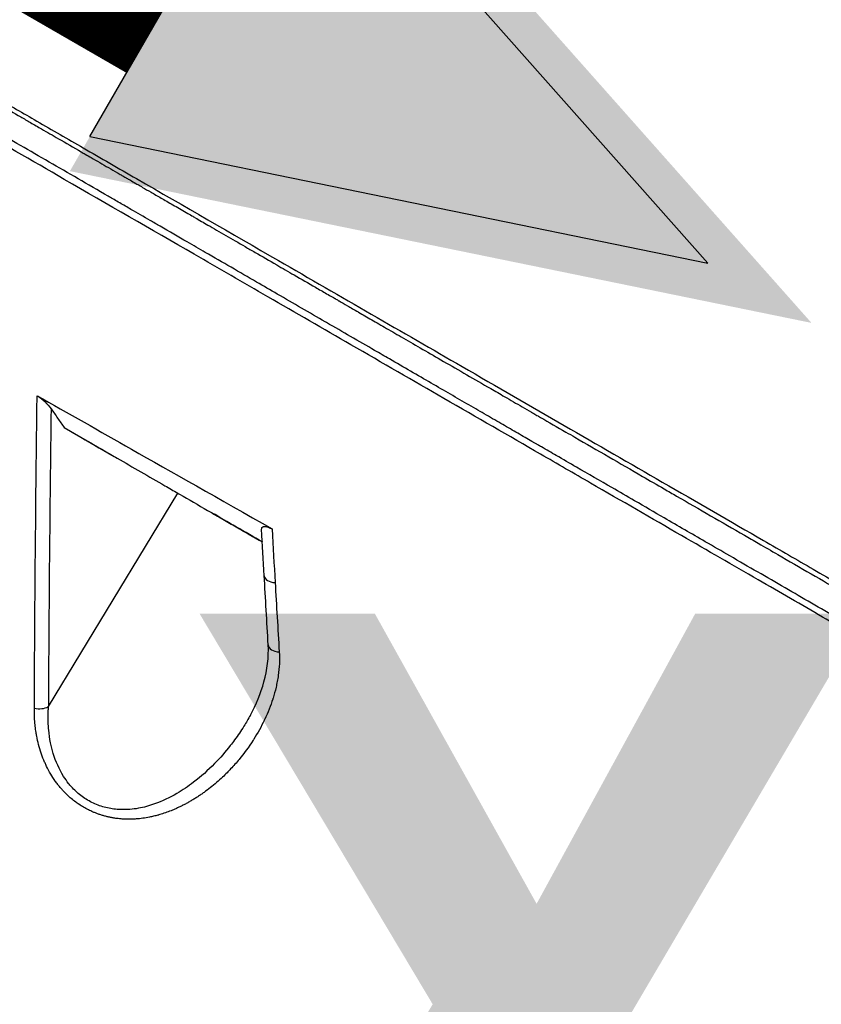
# Model space of a CAD drawing. Header units: millimetres. Extents: x 0 to 4378, y 0 to 2397.
# Tile 634 of 656: x 2643 to 2673, y 1869 to 1906. Entities that reach past the tile are written whole.
import ezdxf

# ---------------------------------------------------------------- set-up
doc = ezdxf.new("R2010")
doc.units = ezdxf.units.MM
doc.header["$LTSCALE"] = 0.2
doc.layers.add('01_Object Line', color=4, linetype='Continuous')
doc.layers.add('14_Mark', color=7, linetype='Continuous', true_color=0xe03c31)
doc.styles.add('Rainbow-5.0 Style', font='malgunsl.ttf')

# ---------------------------------------------------------------- blocks, each defined once
blk = doc.blocks.new('Blk$A18R2-0W24D')
for p, q in [((-93.401, 1031.705), (-91.502, 1030.609)), ((-94.005, 1021.067), (-89.073, 1029.203))]:
    blk.add_line(p, q)
for centre, major_axis, ratio, start_param, end_param in [((-86.528, 1027.737), (-2.208, 1.275), 0.000011, 0.968253, 1.882716), ((-86.528, 1027.737), (2.208, -1.275), 0.000011, 1.25924, 2.162548), ((564.612, 1445.782), (-444.386, -818.33), 0.582059, 5.527159, 5.529889), ((-85.281, 1026.091), (-0.499, -0.028), 0.593347, 0.021486, 1.372522), ((551.032, 1436.905), (-435.137, -801.078), 0.58213, 5.529952, 5.533564), ((-85.128, 1023.449), (-0.499, -0.03), 0.595351, 0, 0.000029), ((-85.128, 1023.449), (-0.499, -0.03), 0.595351, 0.000029, 1.379263), ((-94.352, 1021.283), (-0.5, 0.002), 0.595219, 1.191339, 2.340317)]:
    blk.add_ellipse(centre, major_axis=major_axis, ratio=ratio, start_param=start_param, end_param=end_param)
for points, knots in [([(-106.31, 1050.053), (-106.126, 1049.947), (-105.939, 1049.839), (-105.748, 1049.729), (-105.547, 1049.613), (-105.341, 1049.494), (-105.131, 1049.373), (-104.941, 1049.263), (-104.746, 1049.15), (-104.548, 1049.036), (-104.542, 1049.033), (-104.537, 1049.029), (-104.531, 1049.026), (-104.33, 1048.91), (-104.126, 1048.792), (-103.917, 1048.671), (-103.713, 1048.554), (-103.506, 1048.434), (-103.294, 1048.312), (-103.237, 1048.278), (-103.179, 1048.245), (-103.121, 1048.212), (-103.088, 1048.192), (-103.054, 1048.173), (-103.02, 1048.153), (-102.913, 1048.091), (-102.806, 1048.029), (-102.697, 1047.967), (-102.497, 1047.851), (-102.294, 1047.734), (-102.088, 1047.615), (-101.771, 1047.431), (-101.446, 1047.244), (-101.113, 1047.052), (-101, 1046.986), (-100.886, 1046.92), (-100.771, 1046.854), (-100.572, 1046.739), (-100.37, 1046.622), (-100.166, 1046.504), (-100.143, 1046.491), (-100.119, 1046.477), (-100.095, 1046.463), (-99.922, 1046.363), (-99.747, 1046.262), (-99.57, 1046.16), (-99.485, 1046.111), (-99.4, 1046.061), (-99.315, 1046.012), (-99.311, 1046.01), (-99.308, 1046.008), (-99.304, 1046.006), (-99.277, 1045.99), (-99.247, 1045.973), (-99.217, 1045.955), (-99.186, 1045.938), (-99.155, 1045.92), (-99.127, 1045.903), (-99.091, 1045.882), (-99.059, 1045.864), (-99.038, 1045.852), (-98.982, 1045.819), (-98.931, 1045.79), (-98.875, 1045.758), (-98.845, 1045.741), (-98.815, 1045.723), (-98.784, 1045.705), (-98.707, 1045.661), (-98.628, 1045.615), (-98.547, 1045.568), (-98.374, 1045.468), (-98.192, 1045.363), (-98, 1045.252), (-97.807, 1045.14), (-97.605, 1045.023), (-97.393, 1044.901), (-97.181, 1044.779), (-96.96, 1044.651), (-96.729, 1044.517), (-96.501, 1044.385), (-96.263, 1044.247), (-96.015, 1044.104), (-95.951, 1044.068), (-95.887, 1044.031), (-95.823, 1043.993), (-95.577, 1043.851), (-95.323, 1043.704), (-95.059, 1043.552), (-94.936, 1043.481), (-94.812, 1043.409), (-94.685, 1043.335), (-94.547, 1043.256), (-94.407, 1043.174), (-94.264, 1043.092), (-94.055, 1042.971), (-93.842, 1042.848), (-93.623, 1042.721), (-93.341, 1042.558), (-93.05, 1042.39), (-92.751, 1042.217), (-92.701, 1042.188), (-92.65, 1042.159), (-92.599, 1042.129), (-92.525, 1042.086), (-92.45, 1042.043), (-92.374, 1041.999), (-92.158, 1041.874), (-91.938, 1041.747), (-91.713, 1041.617), (-91.601, 1041.552), (-91.488, 1041.487), (-91.374, 1041.421), (-91.328, 1041.394), (-91.282, 1041.367), (-91.235, 1041.341), (-91.224, 1041.334), (-91.213, 1041.328), (-91.202, 1041.321), (-91.182, 1041.31), (-91.158, 1041.296), (-91.133, 1041.282), (-91.107, 1041.267), (-91.081, 1041.252), (-91.062, 1041.24), (-91.044, 1041.23), (-91.031, 1041.223), (-91.028, 1041.221), (-90.987, 1041.197), (-90.938, 1041.169), (-90.879, 1041.135), (-90.82, 1041.1), (-90.752, 1041.061), (-90.674, 1041.016), (-90.622, 1040.986), (-90.565, 1040.953), (-90.504, 1040.918), (-90.474, 1040.901), (-90.444, 1040.883), (-90.412, 1040.865), (-90.315, 1040.808), (-90.208, 1040.747), (-90.092, 1040.679), (-89.974, 1040.611), (-89.846, 1040.537), (-89.709, 1040.458), (-89.57, 1040.378), (-89.421, 1040.292), (-89.262, 1040.2), (-89.101, 1040.107), (-88.93, 1040.008), (-88.749, 1039.903), (-88.679, 1039.863), (-88.608, 1039.822), (-88.536, 1039.78), (-88.494, 1039.755), (-88.452, 1039.731), (-88.409, 1039.706), (-88.254, 1039.617), (-88.093, 1039.523), (-87.925, 1039.426), (-87.71, 1039.302), (-87.484, 1039.171), (-87.247, 1039.034), (-87.009, 1038.897), (-86.761, 1038.753), (-86.503, 1038.604), (-86.443, 1038.569), (-86.383, 1038.535), (-86.322, 1038.499), (-86.257, 1038.462), (-86.191, 1038.424), (-86.124, 1038.385), (-85.861, 1038.233), (-85.588, 1038.075), (-85.304, 1037.911), (-85.087, 1037.785), (-84.864, 1037.656), (-84.636, 1037.524), (-84.372, 1037.372), (-84.101, 1037.215), (-83.823, 1037.054), (-83.684, 1036.974), (-83.543, 1036.892), (-83.4, 1036.809), (-83.328, 1036.768), (-83.256, 1036.726), (-83.184, 1036.685), (-83.157, 1036.669), (-83.131, 1036.654), (-83.104, 1036.638), (-83.094, 1036.633), (-83.085, 1036.627), (-83.075, 1036.622), (-83.058, 1036.612), (-83.035, 1036.598), (-83.014, 1036.586), (-82.995, 1036.575), (-82.978, 1036.565), (-82.969, 1036.56), (-82.942, 1036.545), (-82.939, 1036.543), (-82.924, 1036.534), (-82.826, 1036.478), (-82.72, 1036.416), (-82.606, 1036.35), (-82.48, 1036.277), (-82.344, 1036.199), (-82.199, 1036.115), (-82.193, 1036.111), (-82.187, 1036.108), (-82.181, 1036.104), (-82.026, 1036.015), (-81.86, 1035.919), (-81.683, 1035.817), (-81.504, 1035.713), (-81.314, 1035.603), (-81.113, 1035.487), (-80.91, 1035.369), (-80.695, 1035.245), (-80.469, 1035.115), (-80.236, 1034.979), (-79.99, 1034.837), (-79.733, 1034.689), (-79.479, 1034.542), (-79.214, 1034.389), (-78.939, 1034.23), (-78.657, 1034.067), (-78.364, 1033.897), (-78.059, 1033.721), (-77.765, 1033.551), (-77.46, 1033.374), (-77.145, 1033.192), (-76.97, 1033.091), (-76.793, 1032.989), (-76.612, 1032.884), (-76.393, 1032.757), (-76.169, 1032.628), (-75.941, 1032.496), (-75.827, 1032.43), (-75.711, 1032.363), (-75.595, 1032.296), (-75.537, 1032.262), (-75.478, 1032.229), (-75.42, 1032.195), (-75.397, 1032.181), (-75.368, 1032.165), (-75.341, 1032.149), (-75.337, 1032.147), (-75.333, 1032.144), (-75.329, 1032.142), (-75.297, 1032.124), (-75.268, 1032.107), (-75.251, 1032.097), (-75.248, 1032.095), (-75.245, 1032.094), (-75.243, 1032.092), (-74.928, 1031.91), (-74.608, 1031.725), (-74.282, 1031.537), (-74.167, 1031.47), (-74.051, 1031.403), (-73.934, 1031.335), (-73.514, 1031.092), (-73.086, 1030.845), (-72.65, 1030.593), (-72.226, 1030.347), (-71.795, 1030.098), (-71.357, 1029.845), (-71.086, 1029.688), (-70.812, 1029.529), (-70.535, 1029.369), (-70.378, 1029.278), (-70.22, 1029.187), (-70.061, 1029.095), (-69.634, 1028.848), (-69.202, 1028.599), (-68.765, 1028.346), (-68.341, 1028.1), (-67.912, 1027.853), (-67.479, 1027.602), (-67.303, 1027.5), (-67.126, 1027.398), (-66.948, 1027.295), (-66.701, 1027.152), (-66.453, 1027.009), (-66.204, 1026.865), (-65.784, 1026.622), (-65.359, 1026.376), (-64.932, 1026.13), (-64.515, 1025.888), (-64.095, 1025.646), (-63.673, 1025.402), (-63.626, 1025.374), (-63.578, 1025.347), (-63.53, 1025.319), (-63.514, 1025.31), (-63.498, 1025.301), (-63.483, 1025.292), (-63.072, 1025.054), (-62.659, 1024.815), (-62.244, 1024.576), (-61.999, 1024.434), (-61.754, 1024.292), (-61.508, 1024.15), (-61.103, 1023.916), (-60.696, 1023.681), (-60.289, 1023.445), (-60.229, 1023.41), (-60.169, 1023.376), (-60.109, 1023.341), (-59.649, 1023.075), (-59.188, 1022.808), (-58.726, 1022.541), (-58.272, 1022.278), (-57.817, 1022.015), (-57.362, 1021.752), (-57.318, 1021.727), (-57.274, 1021.701), (-57.231, 1021.676), (-56.826, 1021.442), (-56.422, 1021.209), (-56.019, 1020.975), (-55.578, 1020.721), (-55.138, 1020.466), (-54.7, 1020.213), (-54.587, 1020.148), (-54.475, 1020.083), (-54.362, 1020.018), (-54.046, 1019.835), (-53.731, 1019.653), (-53.417, 1019.471), (-52.996, 1019.228), (-52.577, 1018.985), (-52.161, 1018.745), (-52.003, 1018.654), (-51.847, 1018.563), (-51.69, 1018.473), (-51.477, 1018.35), (-51.265, 1018.227), (-51.054, 1018.105), (-51.016, 1018.083), (-50.978, 1018.061), (-50.94, 1018.039), (-50.874, 1018.001), (-50.807, 1017.962), (-50.741, 1017.924), (-50.637, 1017.864), (-50.534, 1017.804), (-50.43, 1017.744)], [0, 0, 0, 0, 0.011661, 0.011661, 0.011661, 0.0239333, 0.0239333, 0.0239333, 0.0350821, 0.0350821, 0.0350821, 0.0354059, 0.0354059, 0.0354059, 0.0467022, 0.0467022, 0.0467022, 0.0577534, 0.0577534, 0.0577534, 0.0607503, 0.0607503, 0.0607503, 0.0625, 0.0625, 0.0625, 0.0679972, 0.0679972, 0.0679972, 0.078125, 0.078125, 0.078125, 0.09375, 0.09375, 0.09375, 0.09908, 0.09908, 0.09908, 0.1083025, 0.1083025, 0.1083025, 0.109375, 0.109375, 0.109375, 0.1171875, 0.1171875, 0.1171875, 0.1209386, 0.1209386, 0.1209386, 0.1210938, 0.1210938, 0.1210938, 0.1222584, 0.1222584, 0.1222584, 0.123429, 0.123429, 0.123429, 0.1249139, 0.1249139, 0.1249139, 0.1290167, 0.1290167, 0.1290167, 0.1312453, 0.1312453, 0.1312453, 0.1368168, 0.1368168, 0.1368168, 0.1487201, 0.1487201, 0.1487201, 0.1606847, 0.1606847, 0.1606847, 0.1726306, 0.1726306, 0.1726306, 0.1844657, 0.1844657, 0.1844657, 0.1875, 0.1875, 0.1875, 0.1990051, 0.1990051, 0.1990051, 0.2043629, 0.2043629, 0.2043629, 0.2102046, 0.2102046, 0.2102046, 0.21875, 0.21875, 0.21875, 0.2297866, 0.2297866, 0.2297866, 0.2316491, 0.2316491, 0.2316491, 0.234375, 0.234375, 0.234375, 0.2421875, 0.2421875, 0.2421875, 0.2460938, 0.2460938, 0.2460938, 0.247666, 0.247666, 0.247666, 0.2480469, 0.2480469, 0.2480469, 0.2486974, 0.2486974, 0.2486974, 0.2493816, 0.2493816, 0.2493816, 0.25, 0.25, 0.25, 0.2582373, 0.2582373, 0.2582373, 0.2665183, 0.2665183, 0.2665183, 0.2721341, 0.2721341, 0.2721341, 0.2748552, 0.2748552, 0.2748552, 0.2832604, 0.2832604, 0.2832604, 0.2917918, 0.2917918, 0.2917918, 0.300406, 0.300406, 0.300406, 0.3091533, 0.3091533, 0.3091533, 0.3125, 0.3125, 0.3125, 0.3144351, 0.3144351, 0.3144351, 0.3214271, 0.3214271, 0.3214271, 0.3304153, 0.3304153, 0.3304153, 0.3394323, 0.3394323, 0.3394323, 0.3415145, 0.3415145, 0.3415145, 0.34375, 0.34375, 0.34375, 0.3525944, 0.3525944, 0.3525944, 0.359375, 0.359375, 0.359375, 0.3671875, 0.3671875, 0.3671875, 0.3710937, 0.3710937, 0.3710937, 0.3730469, 0.3730469, 0.3730469, 0.3737652, 0.3737652, 0.3737652, 0.3740234, 0.3740234, 0.3740234, 0.3744853, 0.3744853, 0.3744853, 0.3749146, 0.3749146, 0.3749146, 0.3763397, 0.3763397, 0.3763397, 0.3858084, 0.3858084, 0.3858084, 0.3962934, 0.3962934, 0.3962934, 0.396733, 0.396733, 0.396733, 0.4078902, 0.4078902, 0.4078902, 0.4192071, 0.4192071, 0.4192071, 0.4306891, 0.4306891, 0.4306891, 0.4425915, 0.4425915, 0.4425915, 0.4543333, 0.4543333, 0.4543333, 0.4663363, 0.4663363, 0.4663363, 0.4779481, 0.4779481, 0.4779481, 0.484375, 0.484375, 0.484375, 0.4921875, 0.4921875, 0.4921875, 0.4960937, 0.4960937, 0.4960937, 0.4980469, 0.4980469, 0.4980469, 0.4988177, 0.4988177, 0.4988177, 0.4989313, 0.4989313, 0.4989313, 0.4998287, 0.4998287, 0.4998287, 0.5, 0.5, 0.5, 0.5230626, 0.5230626, 0.5230626, 0.53125, 0.53125, 0.53125, 0.5607345, 0.5607345, 0.5607345, 0.589414, 0.589414, 0.589414, 0.6071965, 0.6071965, 0.6071965, 0.6173194, 0.6173194, 0.6173194, 0.6445007, 0.6445007, 0.6445007, 0.6708755, 0.6708755, 0.6708755, 0.6816182, 0.6816182, 0.6816182, 0.6965258, 0.6965258, 0.6965258, 0.7217089, 0.7217089, 0.7217089, 0.7462989, 0.7462989, 0.7462989, 0.7490766, 0.7490766, 0.7490766, 0.75, 0.75, 0.75, 0.7738919, 0.7738919, 0.7738919, 0.7880059, 0.7880059, 0.7880059, 0.8112513, 0.8112513, 0.8112513, 0.8146629, 0.8146629, 0.8146629, 0.8408928, 0.8408928, 0.8408928, 0.8667147, 0.8667147, 0.8667147, 0.8691987, 0.8691987, 0.8691987, 0.892148, 0.892148, 0.892148, 0.9172113, 0.9172113, 0.9172113, 0.9236579, 0.9236579, 0.9236579, 0.9417606, 0.9417606, 0.9417606, 0.9660294, 0.9660294, 0.9660294, 0.9751912, 0.9751912, 0.9751912, 0.987671, 0.987671, 0.987671, 0.9899061, 0.9899061, 0.9899061, 0.9938528, 0.9938528, 0.9938528, 1, 1, 1, 1]), ([(-105.995, 1050.062), (-105.958, 1050.04), (-105.942, 1050.031), (-105.891, 1050.001), (-105.864, 1049.986), (-105.785, 1049.94), (-105.733, 1049.91), (-105.574, 1049.818), (-105.468, 1049.757), (-105.147, 1049.572), (-104.931, 1049.447), (-104.277, 1049.07), (-103.833, 1048.813), (-102.474, 1048.028), (-101.54, 1047.489), (-99.946, 1046.569), (-99.298, 1046.195), (-97.769, 1045.312), (-96.882, 1044.8), (-95.475, 1043.988), (-94.962, 1043.691), (-93.857, 1043.054), (-93.267, 1042.713), (-91.998, 1041.98), (-91.321, 1041.589), (-88.831, 1040.152), (-87.023, 1039.108), (-82.856, 1036.702), (-80.51, 1035.348), (-75.6, 1032.513), (-73.045, 1031.037), (-69.289, 1028.869), (-68.001, 1028.125), (-66.11, 1027.033), (-65.477, 1026.668), (-63.493, 1025.523), (-62.176, 1024.762), (-59.38, 1023.148), (-57.919, 1022.304), (-55.625, 1020.98), (-54.753, 1020.476), (-53.033, 1019.483), (-52.191, 1018.997), (-51.179, 1018.413), (-50.978, 1018.297), (-50.661, 1018.114), (-50.514, 1018.029), (-50.268, 1017.887), (-50.137, 1017.811), (-49.871, 1017.658), (-49.804, 1017.619), (-49.44, 1017.409), (-49.308, 1017.333), (-49.106, 1017.216), (-49.035, 1017.175), (-48.843, 1017.064), (-48.724, 1016.995), (-48.446, 1016.835), (-48.294, 1016.747), (-47.93, 1016.537), (-47.695, 1016.401), (-46.52, 1015.723), (-45.625, 1015.206), (-44.33, 1014.458), (-43.887, 1014.203), (-42.647, 1013.487), (-41.9, 1013.055), (-40.61, 1012.311), (-40.056, 1011.991), (-39.348, 1011.582), (-39.14, 1011.462), (-38.57, 1011.133), (-38.251, 1010.948), (-37.759, 1010.664), (-37.578, 1010.56), (-37.343, 1010.424), (-37.282, 1010.389), (-37.277, 1010.386), (-37.277, 1010.386), (-37.277, 1010.386)], [0.000001, 0.000001, 0.000001, 0.000001, 0.015698, 0.015698, 0.031818, 0.031818, 0.064059, 0.064059, 0.128532, 0.128532, 0.257452, 0.257452, 0.515099, 0.515099, 1.03173, 1.03173, 1.376496, 1.376496, 1.83577, 1.83577, 2.097678, 2.097678, 2.396491, 2.396491, 2.737987, 2.737987, 3.650672, 3.650672, 4.866181, 4.866181, 6.274758, 6.274758, 7.036133, 7.036133, 7.4269, 7.4269, 8.279336, 8.279336, 9.300988, 9.300988, 9.960545, 9.960545, 10.647335, 10.647335, 10.810675, 10.810675, 10.926622, 10.926622, 11.059277, 11.059277, 11.195672, 11.195672, 11.271859, 11.271859, 11.313665, 11.313665, 11.383447, 11.383447, 11.476764, 11.476764, 11.651474, 11.651474, 12.36503, 12.36503, 12.758964, 12.758964, 13.517543, 13.517543, 14.21455, 14.21455, 14.534408, 14.534408, 15.158677, 15.158677, 15.738265, 15.738265, 16.275772, 16.275772, 16.296435, 16.296435, 16.296435, 16.296435]), ([(-50.392, 1016.605), (-50.955, 1016.931), (-51.533, 1017.266), (-52.716, 1017.95), (-53.322, 1018.301), (-54.562, 1019.018), (-55.196, 1019.386), (-56.49, 1020.135), (-57.151, 1020.517), (-58.497, 1021.296), (-59.183, 1021.693), (-60.442, 1022.421), (-61.01, 1022.75), (-61.716, 1023.159), (-61.848, 1023.235), (-62.617, 1023.68), (-63.262, 1024.053), (-64.578, 1024.815), (-65.25, 1025.204), (-66.621, 1025.997), (-67.321, 1026.402), (-68.34, 1026.992), (-68.654, 1027.173), (-69.487, 1027.656), (-70.009, 1027.958), (-70.908, 1028.478), (-71.283, 1028.695), (-71.948, 1029.08), (-72.238, 1029.248), (-72.976, 1029.675), (-73.427, 1029.936), (-74.133, 1030.345), (-74.389, 1030.493), (-74.834, 1030.75), (-75.023, 1030.86), (-75.258, 1030.996), (-75.303, 1031.022), (-75.376, 1031.064), (-75.409, 1031.083), (-75.474, 1031.121), (-75.507, 1031.14), (-75.547, 1031.163), (-75.559, 1031.17), (-75.57, 1031.176), (-75.571, 1031.177), (-75.743, 1031.277), (-75.924, 1031.381), (-76.297, 1031.597), (-76.489, 1031.708), (-76.888, 1031.939), (-77.095, 1032.059), (-77.523, 1032.307), (-77.744, 1032.435), (-78.201, 1032.699), (-78.436, 1032.835), (-78.917, 1033.114), (-79.164, 1033.257), (-79.67, 1033.55), (-79.93, 1033.7), (-80.46, 1034.007), (-80.731, 1034.164), (-81.193, 1034.431), (-81.38, 1034.539), (-81.867, 1034.822), (-82.173, 1034.998), (-82.784, 1035.352), (-83.089, 1035.529), (-83.419, 1035.72), (-83.437, 1035.73), (-83.748, 1035.91), (-84.049, 1036.084), (-84.657, 1036.437), (-84.965, 1036.615), (-85.539, 1036.947), (-85.804, 1037.101), (-86.389, 1037.439), (-86.711, 1037.626), (-87.362, 1038.003), (-87.691, 1038.193), (-88.252, 1038.518), (-88.481, 1038.65), (-89.052, 1038.98), (-89.396, 1039.18), (-89.872, 1039.456), (-90, 1039.529), (-90.369, 1039.743), (-90.612, 1039.884), (-90.928, 1040.066), (-90.999, 1040.108), (-91.143, 1040.191), (-91.215, 1040.233), (-91.359, 1040.317), (-91.431, 1040.358), (-91.536, 1040.418), (-91.57, 1040.438), (-91.643, 1040.481), (-91.683, 1040.504), (-92.112, 1040.752), (-92.495, 1040.974), (-93.246, 1041.409), (-93.614, 1041.622), (-94.346, 1042.045), (-94.709, 1042.255), (-95.43, 1042.673), (-95.787, 1042.88), (-96.501, 1043.292), (-96.856, 1043.498), (-97.559, 1043.905), (-97.907, 1044.106), (-98.598, 1044.506), (-98.941, 1044.704), (-99.509, 1045.033), (-99.738, 1045.165), (-100.267, 1045.471), (-100.564, 1045.643), (-100.882, 1045.827), (-100.91, 1045.843), (-101.235, 1046.032), (-101.526, 1046.2), (-102.098, 1046.53), (-102.378, 1046.693), (-102.932, 1047.013), (-103.204, 1047.17), (-103.599, 1047.398), (-103.727, 1047.472), (-104.041, 1047.654), (-104.226, 1047.761), (-104.589, 1047.97), (-104.767, 1048.073), (-105.119, 1048.277), (-105.292, 1048.377), (-105.634, 1048.574), (-105.802, 1048.672), (-106.134, 1048.863), (-106.298, 1048.958), (-106.619, 1049.143), (-106.778, 1049.235), (-106.993, 1049.359), (-107.053, 1049.394), (-107.113, 1049.428)], [0, 0, 0, 0, 0.0414469, 0.0414469, 0.0830494, 0.0830494, 0.1249008, 0.1249008, 0.1668944, 0.1668944, 0.2091227, 0.2091227, 0.2431558, 0.2431558, 0.2509379, 0.2509379, 0.2884331, 0.2884331, 0.3266289, 0.3266289, 0.3655753, 0.3655753, 0.3827867, 0.3827867, 0.4111135, 0.4111135, 0.4312236, 0.4312236, 0.4466558, 0.4466558, 0.4704458, 0.4704458, 0.4838416, 0.4838416, 0.4937454, 0.4937454, 0.4960937, 0.4960937, 0.4975622, 0.4975622, 0.4990924, 0.4990924, 0.4998798, 0.4998798, 0.5, 0.5, 0.515625, 0.515625, 0.530681, 0.530681, 0.5455116, 0.5455116, 0.5601173, 0.5601173, 0.5745008, 0.5745008, 0.5885568, 0.5885568, 0.6024334, 0.6024334, 0.616041, 0.616041, 0.625, 0.625, 0.6389674, 0.6389674, 0.6521907, 0.6521907, 0.6529348, 0.6529348, 0.6653133, 0.6653133, 0.6774557, 0.6774557, 0.6875, 0.6875, 0.6992974, 0.6992974, 0.7108979, 0.7108979, 0.71875, 0.71875, 0.7302216, 0.7302216, 0.734375, 0.734375, 0.7421875, 0.7421875, 0.7443878, 0.7443878, 0.7465782, 0.7465782, 0.7488369, 0.7488369, 0.75, 0.75, 0.7513839, 0.7513839, 0.7649249, 0.7649249, 0.7782838, 0.7782838, 0.7918729, 0.7918729, 0.8057075, 0.8057075, 0.8199553, 0.8199553, 0.8344527, 0.8344527, 0.849373, 0.849373, 0.8597114, 0.8597114, 0.8736746, 0.8736746, 0.875, 0.875, 0.8893851, 0.8893851, 0.9040038, 0.9040038, 0.9189904, 0.9189904, 0.9263298, 0.9263298, 0.937311, 0.937311, 0.9484587, 0.9484587, 0.959783, 0.959783, 0.9713927, 0.9713927, 0.9831792, 0.9831792, 0.9952444, 0.9952444, 1, 1, 1, 1]), ([(-49.901, 1016.057), (-49.933, 1016.076), (-49.965, 1016.095), (-50.031, 1016.133), (-50.062, 1016.151), (-50.16, 1016.207), (-50.226, 1016.245), (-50.422, 1016.359), (-50.554, 1016.434), (-50.775, 1016.562), (-50.864, 1016.614), (-51.31, 1016.871), (-51.673, 1017.081), (-52.289, 1017.436), (-52.538, 1017.58), (-53.125, 1017.919), (-53.465, 1018.116), (-54.27, 1018.58), (-54.738, 1018.851), (-55.85, 1019.493), (-56.501, 1019.868), (-58.051, 1020.763), (-58.962, 1021.29), (-60.432, 1022.138), (-60.976, 1022.452), (-62.157, 1023.134), (-62.796, 1023.503), (-63.793, 1024.079), (-64.143, 1024.281), (-65.301, 1024.949), (-66.121, 1025.423), (-67.91, 1026.456), (-68.883, 1027.017), (-71.006, 1028.243), (-72.163, 1028.911), (-73.97, 1029.955), (-74.605, 1030.321), (-76.452, 1031.388), (-77.68, 1032.097), (-80.094, 1033.49), (-81.277, 1034.173), (-83.521, 1035.469), (-84.577, 1036.079), (-86.574, 1037.231), (-87.511, 1037.772), (-90.097, 1039.265), (-91.751, 1040.22), (-94.634, 1041.885), (-95.861, 1042.593), (-97.988, 1043.822), (-98.891, 1044.343), (-100.445, 1045.24), (-101.104, 1045.621), (-102.727, 1046.557), (-103.676, 1047.106), (-105.058, 1047.903), (-105.51, 1048.164), (-106.176, 1048.549), (-106.396, 1048.676), (-106.723, 1048.865), (-106.831, 1048.927), (-106.993, 1049.021), (-107.047, 1049.052), (-107.127, 1049.098), (-107.154, 1049.114), (-107.207, 1049.144), (-107.234, 1049.16), (-107.261, 1049.175)], [-7.729646, -7.729646, -7.729646, -7.729646, -7.7105, -7.7105, -7.690784, -7.690784, -7.652085, -7.652085, -7.574411, -7.574411, -7.52262, -7.52262, -7.315388, -7.315388, -7.177354, -7.177354, -6.993313, -6.993313, -6.748015, -6.748015, -6.420978, -6.420978, -5.985072, -5.985072, -5.73644, -5.73644, -5.452577, -5.452577, -5.301087, -5.301087, -4.95462, -4.95462, -4.558517, -4.558517, -4.106103, -4.106103, -3.864795, -3.864795, -3.410322, -3.410322, -2.984789, -2.984789, -2.612354, -2.612354, -2.286343, -2.286343, -1.715455, -1.715455, -1.286664, -1.286664, -0.965099, -0.965099, -0.723763, -0.723763, -0.361864, -0.361864, -0.180905, -0.180905, -0.090468, -0.090468, -0.045241, -0.045241, -0.022623, -0.022623, -0.011312, -0.011312, -0.000001, -0.000001, -0.000001, -0.000001]), ([(-94.538, 1021.007), (-94.534, 1022.103), (-94.528, 1023.199), (-94.52, 1024.296), (-94.501, 1027.166), (-94.472, 1030.041), (-94.434, 1032.922)], [0, 0, 0, 0, 0.2372022, 0.2372022, 0.2372022, 0.8578116, 0.8578116, 0.8578116, 0.8578116]), ([(-94.434, 1032.922), (-94.41, 1032.909), (-94.387, 1032.894), (-94.339, 1032.862), (-94.315, 1032.843), (-94.242, 1032.787), (-94.191, 1032.742), (-94.05, 1032.608), (-93.964, 1032.512), (-93.902, 1032.423)], [0.00000022, 0.00000022, 0.00000022, 0.00000022, 0.00809349, 0.00809349, 0.01746003, 0.01746003, 0.03766224, 0.03766224, 0.07481585, 0.07481585, 0.07481585, 0.07481585]), ([(-94.434, 1032.922), (-93.276, 1032.276), (-92.023, 1031.555), (-89.351, 1030.038), (-87.492, 1029.002), (-85.479, 1027.84)], [0.0000044, 0.0000044, 0.0000044, 0.0000044, 0.3995554, 0.3995554, 0.9019012, 0.9019012, 0.9019012, 0.9019012]), ([(-93.902, 1032.423), (-93.818, 1032.304), (-93.735, 1032.184), (-93.568, 1031.944), (-93.484, 1031.825), (-93.401, 1031.705)], [-0.1435856, -0.1435856, -0.1435856, -0.1435856, -0.0718018, -0.0718018, -0.0000074, -0.0000074, -0.0000074, -0.0000074]), ([(-93.401, 1031.705), (-93.17, 1031.572), (-92.939, 1031.438), (-92.708, 1031.305), (-92.428, 1031.143), (-92.147, 1030.981), (-91.867, 1030.819), (-91.705, 1030.726), (-91.543, 1030.632), (-91.381, 1030.539), (-91.082, 1030.366), (-90.783, 1030.194), (-90.485, 1030.021), (-90.178, 1029.844), (-89.871, 1029.667), (-89.564, 1029.49), (-89.4, 1029.395), (-89.235, 1029.3), (-89.071, 1029.205), (-89.049, 1029.192), (-89.027, 1029.18), (-89.005, 1029.167), (-88.648, 1028.961), (-88.292, 1028.755), (-87.937, 1028.55), (-87.592, 1028.351), (-87.248, 1028.153), (-86.905, 1027.955), (-86.584, 1027.769), (-86.262, 1027.583), (-85.942, 1027.398), (-85.911, 1027.381), (-85.881, 1027.363), (-85.85, 1027.345)], [0.0000111, 0.0000111, 0.0000111, 0.0000111, 0.0856069, 0.0856069, 0.0856069, 0.189527, 0.189527, 0.189527, 0.2496691, 0.2496691, 0.2496691, 0.3608437, 0.3608437, 0.3608437, 0.4752519, 0.4752519, 0.4752519, 0.5366951, 0.5366951, 0.5366951, 0.5448948, 0.5448948, 0.5448948, 0.6781774, 0.6781774, 0.6781774, 0.8073979, 0.8073979, 0.8073979, 0.928711, 0.928711, 0.928711, 0.9403381, 0.9403381, 0.9403381, 0.9403381]), ([(-87.785, 1028.462), (-87.638, 1028.378), (-87.487, 1028.29), (-87.332, 1028.201), (-86.851, 1027.923), (-86.338, 1027.627), (-85.85, 1027.345)], [0.1761034, 0.1761034, 0.1761034, 0.1761034, 0.2258063, 0.2258063, 0.2258063, 0.3804502, 0.3804502, 0.3804502, 0.3804502]), ([(-85.877, 1027.83), (-85.878, 1027.854), (-85.874, 1027.876), (-85.849, 1027.921), (-85.823, 1027.931), (-85.778, 1027.939), (-85.751, 1027.938), (-85.69, 1027.928), (-85.659, 1027.92), (-85.602, 1027.9), (-85.577, 1027.889), (-85.527, 1027.866), (-85.503, 1027.853), (-85.479, 1027.84)], [0.0697969, 0.0697969, 0.0697969, 0.0697969, 0.0865651, 0.0865651, 0.1116531, 0.1116531, 0.1354205, 0.1354205, 0.1544738, 0.1544738, 0.1686229, 0.1686229, 0.1826471, 0.1826471, 0.1826471, 0.1826471]), ([(-86.307, 1020.745), (-86.087, 1021.151), (-85.909, 1021.577), (-85.664, 1022.471), (-85.598, 1022.945), (-85.627, 1023.419)], [0, 0, 0, 0, 0.1792928, 0.1792928, 0.3659079, 0.3659079, 0.3659079, 0.3659079]), ([(-85.205, 1023.152), (-85.187, 1022.858), (-85.202, 1022.553), (-85.244, 1022.255), (-85.255, 1022.179), (-85.268, 1022.104), (-85.282, 1022.029), (-85.296, 1021.954), (-85.312, 1021.879), (-85.329, 1021.805), (-85.362, 1021.661), (-85.401, 1021.522), (-85.443, 1021.39), (-85.446, 1021.379), (-85.449, 1021.369), (-85.453, 1021.358), (-85.536, 1021.099), (-85.639, 1020.84), (-85.757, 1020.59), (-85.762, 1020.58), (-85.766, 1020.57), (-85.771, 1020.561), (-85.892, 1020.306), (-86.029, 1020.06), (-86.175, 1019.829), (-86.185, 1019.813), (-86.195, 1019.798), (-86.205, 1019.783), (-86.37, 1019.525), (-86.544, 1019.287), (-86.736, 1019.054), (-86.838, 1018.932), (-86.944, 1018.811), (-87.058, 1018.69), (-87.103, 1018.642), (-87.15, 1018.595), (-87.197, 1018.547), (-87.253, 1018.491), (-87.31, 1018.436), (-87.367, 1018.382), (-87.518, 1018.239), (-87.673, 1018.105), (-87.83, 1017.98), (-87.912, 1017.915), (-87.991, 1017.855), (-88.072, 1017.797), (-88.111, 1017.769), (-88.15, 1017.742), (-88.191, 1017.714), (-88.23, 1017.687), (-88.27, 1017.66), (-88.311, 1017.634), (-88.35, 1017.608), (-88.39, 1017.582), (-88.432, 1017.556), (-88.454, 1017.543), (-88.477, 1017.529), (-88.5, 1017.515), (-88.543, 1017.489), (-88.585, 1017.464), (-88.628, 1017.44), (-88.67, 1017.416), (-88.711, 1017.393), (-88.753, 1017.37), (-88.795, 1017.348), (-88.837, 1017.326), (-88.879, 1017.305), (-88.887, 1017.301), (-88.896, 1017.296), (-88.905, 1017.292), (-88.945, 1017.271), (-88.986, 1017.251), (-89.028, 1017.232), (-89.068, 1017.213), (-89.109, 1017.194), (-89.15, 1017.176), (-89.19, 1017.158), (-89.231, 1017.141), (-89.273, 1017.123), (-89.419, 1017.063), (-89.565, 1017.01), (-89.711, 1016.966), (-89.741, 1016.956), (-89.769, 1016.948), (-89.798, 1016.94), (-89.808, 1016.937), (-89.819, 1016.934), (-89.829, 1016.931), (-89.856, 1016.923), (-89.884, 1016.916), (-89.911, 1016.909), (-89.938, 1016.902), (-89.965, 1016.895), (-89.994, 1016.888), (-90.02, 1016.882), (-90.047, 1016.876), (-90.076, 1016.869), (-90.099, 1016.864), (-90.123, 1016.859), (-90.149, 1016.854), (-90.32, 1016.819), (-90.489, 1016.796), (-90.658, 1016.784), (-90.687, 1016.782), (-90.715, 1016.78), (-90.742, 1016.779), (-90.77, 1016.777), (-90.797, 1016.776), (-90.824, 1016.775), (-90.835, 1016.775), (-90.846, 1016.775), (-90.858, 1016.775), (-90.909, 1016.774), (-90.961, 1016.774), (-91.018, 1016.775), (-91.044, 1016.776), (-91.071, 1016.776), (-91.099, 1016.778), (-91.118, 1016.779), (-91.138, 1016.78), (-91.159, 1016.781), (-91.206, 1016.784), (-91.253, 1016.788), (-91.298, 1016.792), (-91.333, 1016.796), (-91.368, 1016.8), (-91.402, 1016.804), (-91.449, 1016.81), (-91.495, 1016.817), (-91.54, 1016.825), (-91.583, 1016.833), (-91.625, 1016.841), (-91.667, 1016.85), (-91.709, 1016.858), (-91.751, 1016.868), (-91.793, 1016.878), (-91.834, 1016.889), (-91.875, 1016.9), (-91.917, 1016.912), (-91.927, 1016.915), (-91.938, 1016.918), (-91.948, 1016.921), (-91.988, 1016.933), (-92.029, 1016.946), (-92.07, 1016.961), (-92.108, 1016.974), (-92.147, 1016.988), (-92.187, 1017.003), (-92.224, 1017.018), (-92.262, 1017.033), (-92.301, 1017.05), (-92.361, 1017.075), (-92.421, 1017.103), (-92.48, 1017.132), (-92.542, 1017.163), (-92.603, 1017.197), (-92.663, 1017.232), (-92.723, 1017.267), (-92.782, 1017.304), (-92.841, 1017.343), (-92.883, 1017.371), (-92.924, 1017.4), (-92.965, 1017.43), (-93.08, 1017.515), (-93.189, 1017.607), (-93.29, 1017.703), (-93.324, 1017.736), (-93.358, 1017.77), (-93.391, 1017.803), (-93.399, 1017.812), (-93.407, 1017.82), (-93.415, 1017.828), (-93.446, 1017.862), (-93.478, 1017.897), (-93.509, 1017.933), (-93.541, 1017.969), (-93.572, 1018.007), (-93.603, 1018.045), (-93.635, 1018.084), (-93.666, 1018.125), (-93.696, 1018.166), (-93.711, 1018.186), (-93.726, 1018.207), (-93.741, 1018.228), (-93.803, 1018.316), (-93.861, 1018.406), (-93.914, 1018.494), (-93.974, 1018.595), (-94.027, 1018.695), (-94.074, 1018.791), (-94.095, 1018.835), (-94.115, 1018.878), (-94.134, 1018.92), (-94.154, 1018.965), (-94.174, 1019.011), (-94.193, 1019.058), (-94.205, 1019.087), (-94.216, 1019.116), (-94.227, 1019.145), (-94.246, 1019.194), (-94.264, 1019.244), (-94.281, 1019.294), (-94.356, 1019.512), (-94.413, 1019.734), (-94.451, 1019.938), (-94.455, 1019.961), (-94.459, 1019.983), (-94.463, 1020.004), (-94.468, 1020.031), (-94.472, 1020.058), (-94.477, 1020.085), (-94.483, 1020.123), (-94.488, 1020.162), (-94.494, 1020.201), (-94.499, 1020.24), (-94.504, 1020.278), (-94.508, 1020.317), (-94.512, 1020.356), (-94.516, 1020.395), (-94.519, 1020.433), (-94.522, 1020.461), (-94.524, 1020.489), (-94.526, 1020.516), (-94.527, 1020.527), (-94.527, 1020.537), (-94.528, 1020.548), (-94.53, 1020.579), (-94.532, 1020.61), (-94.533, 1020.641), (-94.536, 1020.715), (-94.538, 1020.789), (-94.538, 1020.872), (-94.539, 1020.908), (-94.539, 1020.945), (-94.538, 1020.985), (-94.538, 1020.992), (-94.538, 1021), (-94.538, 1021.007)], [0, 0, 0, 0, 0.0606097, 0.0606097, 0.0606097, 0.0760926, 0.0760926, 0.0760926, 0.0917898, 0.0917898, 0.0917898, 0.1225414, 0.1225414, 0.1225414, 0.125, 0.125, 0.125, 0.185671, 0.185671, 0.185671, 0.1880403, 0.1880403, 0.1880403, 0.25, 0.25, 0.25, 0.2541675, 0.2541675, 0.2541675, 0.3239194, 0.3239194, 0.3239194, 0.3605055, 0.3605055, 0.3605055, 0.375, 0.375, 0.375, 0.3920699, 0.3920699, 0.3920699, 0.4375, 0.4375, 0.4375, 0.4610182, 0.4610182, 0.4610182, 0.4724516, 0.4724516, 0.4724516, 0.4836295, 0.4836295, 0.4836295, 0.4943265, 0.4943265, 0.4943265, 0.5, 0.5, 0.5, 0.510606, 0.510606, 0.510606, 0.5212304, 0.5212304, 0.5212304, 0.5317597, 0.5317597, 0.5317597, 0.5339079, 0.5339079, 0.5339079, 0.5439621, 0.5439621, 0.5439621, 0.5534615, 0.5534615, 0.5534615, 0.5625, 0.5625, 0.5625, 0.59375, 0.59375, 0.59375, 0.6000797, 0.6000797, 0.6000797, 0.6024545, 0.6024545, 0.6024545, 0.6086674, 0.6086674, 0.6086674, 0.6147125, 0.6147125, 0.6147125, 0.6203648, 0.6203648, 0.6203648, 0.625, 0.625, 0.625, 0.65625, 0.65625, 0.65625, 0.6616327, 0.6616327, 0.6616327, 0.6670453, 0.6670453, 0.6670453, 0.6693115, 0.6693115, 0.6693115, 0.6795832, 0.6795832, 0.6795832, 0.6843068, 0.6843068, 0.6843068, 0.6875, 0.6875, 0.6875, 0.6949011, 0.6949011, 0.6949011, 0.7005456, 0.7005456, 0.7005456, 0.7082314, 0.7082314, 0.7082314, 0.7154474, 0.7154474, 0.7154474, 0.7225734, 0.7225734, 0.7225734, 0.7295267, 0.7295267, 0.7295267, 0.7312887, 0.7312887, 0.7312887, 0.7379202, 0.7379202, 0.7379202, 0.7441227, 0.7441227, 0.7441227, 0.75, 0.75, 0.75, 0.7591085, 0.7591085, 0.7591085, 0.768686, 0.768686, 0.768686, 0.7781797, 0.7781797, 0.7781797, 0.7850609, 0.7850609, 0.7850609, 0.8042655, 0.8042655, 0.8042655, 0.8108796, 0.8108796, 0.8108796, 0.8125, 0.8125, 0.8125, 0.8190163, 0.8190163, 0.8190163, 0.8256556, 0.8256556, 0.8256556, 0.8325276, 0.8325276, 0.8325276, 0.8359779, 0.8359779, 0.8359779, 0.8506488, 0.8506488, 0.8506488, 0.8673146, 0.8673146, 0.8673146, 0.875, 0.875, 0.875, 0.883205, 0.883205, 0.883205, 0.8882626, 0.8882626, 0.8882626, 0.8966706, 0.8966706, 0.8966706, 0.9334822, 0.9334822, 0.9334822, 0.9375, 0.9375, 0.9375, 0.9423621, 0.9423621, 0.9423621, 0.9492937, 0.9492937, 0.9492937, 0.9562254, 0.9562254, 0.9562254, 0.9633498, 0.9633498, 0.9633498, 0.96875, 0.96875, 0.96875, 0.9708858, 0.9708858, 0.9708858, 0.9771847, 0.9771847, 0.9771847, 0.9922363, 0.9922363, 0.9922363, 0.9987827, 0.9987827, 0.9987827, 1, 1, 1, 1]), ([(-94.014, 1020.609), (-94.014, 1020.65), (-94.014, 1020.691), (-94.012, 1020.768), (-94.011, 1020.803), (-94.009, 1020.87), (-94.008, 1020.902), (-94.007, 1020.962), (-94.006, 1020.99), (-94.006, 1021.035), (-94.005, 1021.051), (-94.005, 1021.067)], [0, 0, 0, 0, 0.271734, 0.271734, 0.503482, 0.503482, 0.710548, 0.710548, 0.89393, 0.89393, 1, 1, 1, 1]), ([(-86.307, 1020.745), (-86.386, 1020.6), (-86.469, 1020.458), (-86.556, 1020.317), (-86.666, 1020.141), (-86.783, 1019.968), (-86.907, 1019.799), (-86.96, 1019.725), (-87.015, 1019.653), (-87.071, 1019.581), (-87.257, 1019.344), (-87.458, 1019.113), (-87.671, 1018.895), (-87.921, 1018.64), (-88.188, 1018.4), (-88.474, 1018.182), (-88.675, 1018.028), (-88.886, 1017.885), (-89.11, 1017.755), (-89.381, 1017.597), (-89.663, 1017.462), (-89.961, 1017.356), (-90.061, 1017.321), (-90.162, 1017.289), (-90.265, 1017.261), (-90.47, 1017.205), (-90.681, 1017.166), (-90.895, 1017.149), (-91.055, 1017.137), (-91.22, 1017.136), (-91.385, 1017.15), (-91.549, 1017.164), (-91.712, 1017.192), (-91.873, 1017.236), (-92.033, 1017.279), (-92.193, 1017.34), (-92.343, 1017.414), (-92.493, 1017.488), (-92.634, 1017.576), (-92.767, 1017.678), (-92.9, 1017.78), (-93.022, 1017.895), (-93.131, 1018.017), (-93.166, 1018.057), (-93.201, 1018.098), (-93.234, 1018.14), (-93.302, 1018.227), (-93.366, 1018.318), (-93.424, 1018.41), (-93.597, 1018.685), (-93.724, 1018.975), (-93.817, 1019.275), (-93.86, 1019.414), (-93.894, 1019.552), (-93.922, 1019.69), (-93.954, 1019.851), (-93.977, 1020.012), (-93.992, 1020.173), (-93.999, 1020.248), (-94.005, 1020.322), (-94.008, 1020.396), (-94.012, 1020.467), (-94.015, 1020.539), (-94.014, 1020.609)], [0.2223445, 0.2223445, 0.2223445, 0.2223445, 0.2582563, 0.2582563, 0.2582563, 0.3033496, 0.3033496, 0.3033496, 0.3228204, 0.3228204, 0.3228204, 0.3873844, 0.3873844, 0.3873844, 0.4631683, 0.4631683, 0.4631683, 0.5165126, 0.5165126, 0.5165126, 0.5810767, 0.5810767, 0.5810767, 0.6026554, 0.6026554, 0.6026554, 0.6456407, 0.6456407, 0.6456407, 0.6779228, 0.6779228, 0.6779228, 0.7102048, 0.7102048, 0.7102048, 0.7424869, 0.7424869, 0.7424869, 0.7747689, 0.7747689, 0.7747689, 0.8070509, 0.8070509, 0.8070509, 0.8175676, 0.8175676, 0.8175676, 0.839333, 0.839333, 0.839333, 0.903897, 0.903897, 0.903897, 0.9336795, 0.9336795, 0.9336795, 0.9684611, 0.9684611, 0.9684611, 0.9846021, 0.9846021, 0.9846021, 1, 1, 1, 1])]:
    blk.add_open_spline(points, degree=3, knots=knots)
for points in [[(-93.902, 1032.423), (-93.953, 1028.628), (-93.987, 1024.843), (-94.005, 1021.067)], [(-85.778, 1026.057), (-85.812, 1026.648), (-85.844, 1027.239), (-85.877, 1027.83)], [(-85.627, 1023.419), (-85.679, 1024.3), (-85.73, 1025.181), (-85.78, 1026.063)]]:
    blk.add_open_spline(points, degree=3)
blk = doc.blocks.new('A$C36afca62')
at = {"layer": '14_Mark'}
blk.add_hatch(color=256, dxfattribs=at).paths.add_polyline_path([(51.084, -29.494), (39.12, -16.002), (33.418, -25.878)])
for p, q in [((33.893, -25.055), (38.645, -16.825)), ((48.615, -28.068), (38.645, -16.825)), ((33.893, -25.055), (48.615, -28.068))]:
    blk.add_line(p, q, dxfattribs=at)
at = {"layer": '14_Mark', "const_width": 6}
blk.add_lwpolyline([(36.269, -20.94), (0, 0)], dxfattribs=at)
at = {"layer": '14_Mark', "insert": (36.133, -46.025), "char_height": 19.2, "attachment_point": 4, "style": 'Rainbow-5.0 Style'}
blk.add_mtext('{\\fMalgun Gothic Semilight|b1|i0|c129|p50;X}', dxfattribs=at)

msp = doc.modelspace()

# ---------------------------------------------------------------- block references
at = {"xscale": 1.6, "yscale": 1.6, "zscale": 1.6}
msp.add_blockref('A$C36afca62', (2591.153, 1942.034), dxfattribs=at)
at = {"layer": '01_Object Line'}
msp.add_blockref('Blk$A18R2-0W24D', (2737.807, 859.146), dxfattribs=at)

doc.saveas('drawing.dxf')
